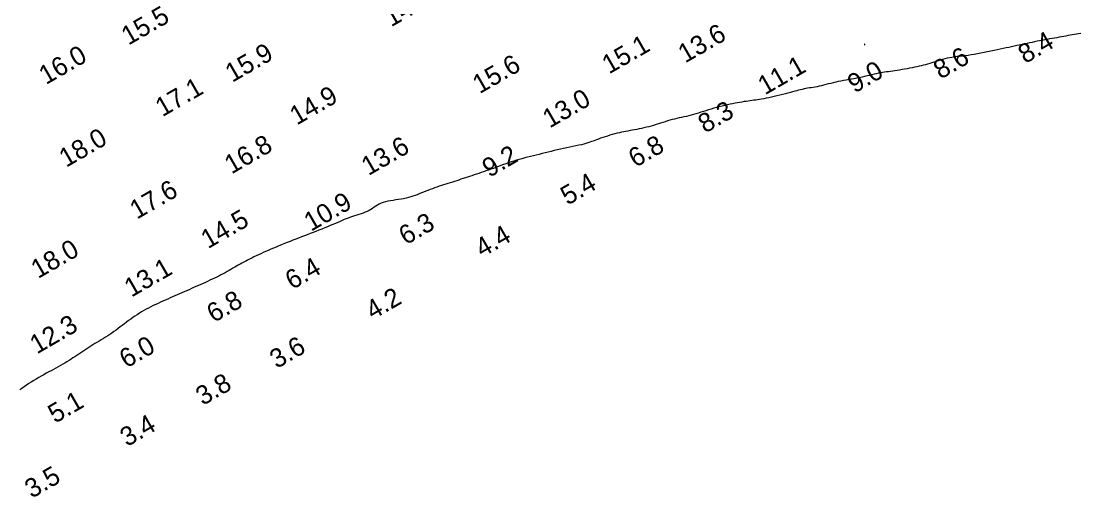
# Model space of a CAD drawing. Extents: x 3024098 to 3056816, y 418252 to 509144.
# Drawn here: x 3024394.8 to 3024674.8, y 428136.9 to 428262.9 of the extents above; entities that cross this region are included whole.
import ezdxf

# ---------------------------------------------------------------- set-up
doc = ezdxf.new("R2010")
doc.units = 0
doc.layers.add('V-CHAN-CONT-EL10', color=7, linetype='Continuous')
doc.layers.add('V-TOPO-SOUN-0911', color=7, linetype='Continuous')

msp = doc.modelspace()

# ---------------------------------------------------------------- linework, layer by layer
at = {"layer": 'V-CHAN-CONT-EL10'}
msp.add_lwpolyline([(3024675.31, 428259.67), (3024674.75, 428259.58), (3024674.2, 428259.49), (3024673.64, 428259.4), (3024673.08, 428259.3), (3024672.52, 428259.2), (3024671.96, 428259.09), (3024671.38, 428258.99), (3024670.8, 428258.88), (3024670.21, 428258.77), (3024669.6, 428258.66), (3024668.99, 428258.54), (3024668.36, 428258.43), (3024667.73, 428258.32), (3024667.08, 428258.2), (3024666.43, 428258.08), (3024665.77, 428257.96), (3024665.11, 428257.84), (3024664.44, 428257.71), (3024663.78, 428257.58), (3024663.11, 428257.45), (3024662.44, 428257.31), (3024661.77, 428257.17), (3024661.09, 428257.03), (3024660.41, 428256.89), (3024659.73, 428256.75), (3024659.05, 428256.6), (3024658.37, 428256.45), (3024657.68, 428256.3), (3024656.97, 428256.15), (3024656.26, 428255.99), (3024655.53, 428255.84), (3024654.78, 428255.67), (3024654, 428255.5), (3024653.19, 428255.33), (3024652.36, 428255.15), (3024651.5, 428254.96), (3024650.63, 428254.78), (3024649.75, 428254.59), (3024648.87, 428254.42), (3024647.99, 428254.26), (3024647.14, 428254.11), (3024646.3, 428253.98), (3024645.5, 428253.87), (3024644.72, 428253.77), (3024643.98, 428253.68), (3024643.25, 428253.6), (3024642.56, 428253.52), (3024641.88, 428253.44), (3024641.22, 428253.34), (3024640.58, 428253.22), (3024639.95, 428253.08), (3024639.34, 428252.93), (3024638.74, 428252.76), (3024638.15, 428252.58), (3024637.57, 428252.39), (3024637, 428252.21), (3024636.44, 428252.02), (3024635.88, 428251.85), (3024635.33, 428251.68), (3024634.77, 428251.53), (3024634.22, 428251.38), (3024633.66, 428251.25), (3024633.09, 428251.11), (3024632.51, 428250.98), (3024631.91, 428250.85), (3024631.29, 428250.73), (3024630.66, 428250.6), (3024630, 428250.47), (3024629.34, 428250.34), (3024628.68, 428250.22), (3024628.01, 428250.1), (3024627.36, 428249.98), (3024626.73, 428249.88), (3024626.12, 428249.78), (3024625.53, 428249.7), (3024624.97, 428249.62), (3024624.43, 428249.54), (3024623.9, 428249.47), (3024623.37, 428249.4), (3024622.84, 428249.31), (3024622.31, 428249.22), (3024621.76, 428249.11), (3024621.19, 428248.99), (3024620.6, 428248.86), (3024619.99, 428248.71), (3024619.37, 428248.56), (3024618.73, 428248.4), (3024618.08, 428248.25), (3024617.41, 428248.1), (3024616.73, 428247.95), (3024616.04, 428247.82), (3024615.35, 428247.69), (3024614.64, 428247.57), (3024613.93, 428247.45), (3024613.22, 428247.33), (3024612.52, 428247.2), (3024611.82, 428247.07), (3024611.12, 428246.93), (3024610.44, 428246.77), (3024609.77, 428246.61), (3024609.12, 428246.45), (3024608.47, 428246.28), (3024607.85, 428246.11), (3024607.24, 428245.96), (3024606.65, 428245.81), (3024606.08, 428245.68), (3024605.52, 428245.56), (3024604.99, 428245.46), (3024604.48, 428245.37), (3024603.98, 428245.29), (3024603.48, 428245.22), (3024603, 428245.14), (3024602.53, 428245.05), (3024602.05, 428244.96), (3024601.58, 428244.86), (3024601.11, 428244.75), (3024600.62, 428244.62), (3024600.11, 428244.49), (3024599.58, 428244.34), (3024599.03, 428244.19), (3024598.43, 428244.03), (3024597.79, 428243.86), (3024597.11, 428243.68), (3024596.39, 428243.5), (3024595.65, 428243.32), (3024594.89, 428243.14), (3024594.14, 428242.96), (3024593.4, 428242.8), (3024592.69, 428242.65), (3024592.02, 428242.51), (3024591.39, 428242.39), (3024590.81, 428242.29), (3024590.27, 428242.2), (3024589.75, 428242.12), (3024589.25, 428242.04), (3024588.76, 428241.98), (3024588.27, 428241.91), (3024587.77, 428241.84), (3024587.26, 428241.76), (3024586.73, 428241.68), (3024586.19, 428241.6), (3024585.62, 428241.5), (3024585.03, 428241.4), (3024584.43, 428241.29), (3024583.8, 428241.17), (3024583.15, 428241.04), (3024582.47, 428240.9), (3024581.78, 428240.74), (3024581.07, 428240.58), (3024580.35, 428240.41), (3024579.62, 428240.23), (3024578.9, 428240.04), (3024578.18, 428239.84), (3024577.47, 428239.63), (3024576.77, 428239.42), (3024576.08, 428239.21), (3024575.41, 428238.99), (3024574.75, 428238.78), (3024574.09, 428238.58), (3024573.44, 428238.38), (3024572.8, 428238.19), (3024572.16, 428238.01), (3024571.52, 428237.85), (3024570.89, 428237.7), (3024570.25, 428237.56), (3024569.62, 428237.42), (3024568.99, 428237.29), (3024568.37, 428237.15), (3024567.75, 428237), (3024567.13, 428236.84), (3024566.52, 428236.67), (3024565.91, 428236.49), (3024565.31, 428236.3), (3024564.7, 428236.1), (3024564.09, 428235.91), (3024563.48, 428235.71), (3024562.86, 428235.51), (3024562.23, 428235.32), (3024561.59, 428235.14), (3024560.95, 428234.97), (3024560.31, 428234.81), (3024559.66, 428234.66), (3024559.02, 428234.52), (3024558.39, 428234.38), (3024557.77, 428234.25), (3024557.17, 428234.14), (3024556.58, 428234.03), (3024556, 428233.92), (3024555.44, 428233.82), (3024554.87, 428233.72), (3024554.31, 428233.61), (3024553.73, 428233.49), (3024553.15, 428233.36), (3024552.54, 428233.22), (3024551.92, 428233.06), (3024551.28, 428232.88), (3024550.64, 428232.7), (3024550, 428232.5), (3024549.37, 428232.3), (3024548.77, 428232.1), (3024548.19, 428231.91), (3024547.65, 428231.71), (3024547.14, 428231.53), (3024546.67, 428231.35), (3024546.22, 428231.18), (3024545.77, 428231.01), (3024545.31, 428230.85), (3024544.83, 428230.69), (3024544.31, 428230.53), (3024543.73, 428230.37), (3024543.09, 428230.21), (3024542.4, 428230.05), (3024541.65, 428229.89), (3024540.87, 428229.72), (3024540.06, 428229.55), (3024539.23, 428229.37), (3024538.4, 428229.2), (3024537.56, 428229.01), (3024536.73, 428228.82), (3024535.91, 428228.63), (3024535.09, 428228.43), (3024534.29, 428228.24), (3024533.49, 428228.04), (3024532.7, 428227.84), (3024531.92, 428227.64), (3024531.14, 428227.45), (3024530.38, 428227.26), (3024529.61, 428227.07), (3024528.86, 428226.88), (3024528.11, 428226.69), (3024527.37, 428226.49), (3024526.64, 428226.29), (3024525.92, 428226.08), (3024525.21, 428225.87), (3024524.51, 428225.64), (3024523.82, 428225.41), (3024523.14, 428225.17), (3024522.46, 428224.92), (3024521.79, 428224.67), (3024521.13, 428224.42), (3024520.47, 428224.18), (3024519.81, 428223.94), (3024519.15, 428223.7), (3024518.49, 428223.47), (3024517.83, 428223.25), (3024517.19, 428223.03), (3024516.54, 428222.81), (3024515.91, 428222.6), (3024515.29, 428222.4), (3024514.68, 428222.19), (3024514.08, 428221.99), (3024513.5, 428221.79), (3024512.92, 428221.6), (3024512.35, 428221.4), (3024511.79, 428221.21), (3024511.22, 428221.03), (3024510.66, 428220.84), (3024510.09, 428220.66), (3024509.52, 428220.48), (3024508.95, 428220.3), (3024508.37, 428220.12), (3024507.78, 428219.94), (3024507.2, 428219.76), (3024506.61, 428219.57), (3024506.02, 428219.38), (3024505.42, 428219.18), (3024504.83, 428218.98), (3024504.23, 428218.76), (3024503.64, 428218.54), (3024503.05, 428218.32), (3024502.46, 428218.09), (3024501.88, 428217.86), (3024501.3, 428217.64), (3024500.73, 428217.41), (3024500.17, 428217.18), (3024499.61, 428216.96), (3024499.05, 428216.75), (3024498.48, 428216.55), (3024497.9, 428216.36), (3024497.31, 428216.18), (3024496.69, 428216.02), (3024496.04, 428215.88), (3024495.37, 428215.76), (3024494.67, 428215.66), (3024493.96, 428215.56), (3024493.25, 428215.46), (3024492.55, 428215.35), (3024491.88, 428215.23), (3024491.23, 428215.08), (3024490.64, 428214.91), (3024490.09, 428214.69), (3024489.59, 428214.45), (3024489.12, 428214.18), (3024488.67, 428213.9), (3024488.23, 428213.62), (3024487.8, 428213.33), (3024487.35, 428213.05), (3024486.88, 428212.79), (3024486.38, 428212.54), (3024485.86, 428212.32), (3024485.31, 428212.11), (3024484.75, 428211.92), (3024484.18, 428211.73), (3024483.61, 428211.55), (3024483.04, 428211.37), (3024482.48, 428211.18), (3024481.93, 428210.98), (3024481.39, 428210.78), (3024480.85, 428210.57), (3024480.31, 428210.35), (3024479.76, 428210.12), (3024479.19, 428209.87), (3024478.59, 428209.62), (3024477.96, 428209.35), (3024477.3, 428209.07), (3024476.61, 428208.78), (3024475.88, 428208.48), (3024475.14, 428208.18), (3024474.38, 428207.87), (3024473.6, 428207.56), (3024472.83, 428207.25), (3024472.05, 428206.95), (3024471.28, 428206.64), (3024470.51, 428206.34), (3024469.75, 428206.05), (3024468.98, 428205.76), (3024468.23, 428205.47), (3024467.48, 428205.17), (3024466.72, 428204.88), (3024465.97, 428204.59), (3024465.23, 428204.3), (3024464.48, 428204), (3024463.74, 428203.7), (3024463.01, 428203.4), (3024462.28, 428203.1), (3024461.57, 428202.8), (3024460.87, 428202.51), (3024460.18, 428202.21), (3024459.5, 428201.91), (3024458.85, 428201.62), (3024458.2, 428201.32), (3024457.58, 428201.03), (3024456.97, 428200.75), (3024456.39, 428200.46), (3024455.82, 428200.18), (3024455.27, 428199.91), (3024454.74, 428199.63), (3024454.22, 428199.36), (3024453.72, 428199.1), (3024453.23, 428198.83), (3024452.75, 428198.56), (3024452.27, 428198.29), (3024451.79, 428198.02), (3024451.3, 428197.74), (3024450.81, 428197.46), (3024450.31, 428197.18), (3024449.81, 428196.89), (3024449.29, 428196.6), (3024448.77, 428196.3), (3024448.23, 428196.01), (3024447.68, 428195.72), (3024447.12, 428195.42), (3024446.55, 428195.13), (3024445.96, 428194.85), (3024445.37, 428194.56), (3024444.76, 428194.28), (3024444.15, 428194), (3024443.54, 428193.72), (3024442.92, 428193.44), (3024442.3, 428193.16), (3024441.68, 428192.89), (3024441.06, 428192.62), (3024440.44, 428192.35), (3024439.83, 428192.08), (3024439.21, 428191.8), (3024438.58, 428191.53), (3024437.96, 428191.26), (3024437.34, 428190.99), (3024436.72, 428190.71), (3024436.09, 428190.44), (3024435.46, 428190.16), (3024434.84, 428189.88), (3024434.21, 428189.6), (3024433.58, 428189.32), (3024432.94, 428189.03), (3024432.31, 428188.75), (3024431.67, 428188.46), (3024431.03, 428188.17), (3024430.39, 428187.87), (3024429.75, 428187.57), (3024429.12, 428187.26), (3024428.49, 428186.94), (3024427.87, 428186.61), (3024427.26, 428186.27), (3024426.66, 428185.92), (3024426.06, 428185.55), (3024425.48, 428185.18), (3024424.9, 428184.79), (3024424.33, 428184.4), (3024423.77, 428184), (3024423.21, 428183.6), (3024422.65, 428183.18), (3024422.1, 428182.77), (3024421.55, 428182.35), (3024421, 428181.93), (3024420.45, 428181.52), (3024419.9, 428181.1), (3024419.35, 428180.7), (3024418.8, 428180.31), (3024418.24, 428179.93), (3024417.68, 428179.56), (3024417.11, 428179.2), (3024416.54, 428178.86), (3024415.97, 428178.52), (3024415.41, 428178.18), (3024414.84, 428177.85), (3024414.29, 428177.52), (3024413.73, 428177.18), (3024413.19, 428176.84), (3024412.65, 428176.49), (3024412.12, 428176.14), (3024411.6, 428175.79), (3024411.08, 428175.44), (3024410.56, 428175.09), (3024410.04, 428174.74), (3024409.53, 428174.39), (3024409.01, 428174.05), (3024408.49, 428173.71), (3024407.97, 428173.37), (3024407.44, 428173.03), (3024406.9, 428172.7), (3024406.35, 428172.37), (3024405.78, 428172.04), (3024405.2, 428171.7), (3024404.6, 428171.37), (3024403.98, 428171.04), (3024403.35, 428170.7), (3024402.71, 428170.35), (3024402.06, 428170), (3024401.4, 428169.65), (3024400.74, 428169.28), (3024400.07, 428168.91), (3024399.41, 428168.52), (3024398.75, 428168.13), (3024398.09, 428167.73), (3024397.44, 428167.32), (3024396.8, 428166.91), (3024396.17, 428166.5), (3024395.56, 428166.09), (3024394.96, 428165.67), (3024394.38, 428165.26)], dxfattribs=at)
msp.add_lwpolyline([(3024618.05, 428256.73), (3024618.06, 428256.72), (3024618.06, 428256.71), (3024618.07, 428256.7), (3024618.08, 428256.69), (3024618.08, 428256.68), (3024618.09, 428256.68), (3024618.1, 428256.67), (3024618.1, 428256.67), (3024618.11, 428256.67), (3024618.12, 428256.68), (3024618.12, 428256.68), (3024618.13, 428256.69), (3024618.13, 428256.7), (3024618.14, 428256.71), (3024618.14, 428256.72), (3024618.14, 428256.72), (3024618.15, 428256.73), (3024618.15, 428256.74), (3024618.15, 428256.75), (3024618.15, 428256.75), (3024618.15, 428256.76), (3024618.15, 428256.76), (3024618.14, 428256.77), (3024618.14, 428256.78), (3024618.14, 428256.78), (3024618.13, 428256.78), (3024618.13, 428256.79), (3024618.12, 428256.79), (3024618.12, 428256.79), (3024618.12, 428256.8), (3024618.11, 428256.8), (3024618.11, 428256.8), (3024618.1, 428256.8), (3024618.1, 428256.8), (3024618.09, 428256.8), (3024618.09, 428256.79), (3024618.09, 428256.79), (3024618.08, 428256.79), (3024618.08, 428256.79), (3024618.07, 428256.78), (3024618.07, 428256.78), (3024618.06, 428256.78), (3024618.06, 428256.77), (3024618.05, 428256.77), (3024618.05, 428256.76), (3024618.05, 428256.75), (3024618.05, 428256.74)], close=True, dxfattribs=at)

# ---------------------------------------------------------------- texts
at = {"layer": 'V-TOPO-SOUN-0911'}
for s, p in [('14.9 ', (3024492.72, 428261.27)), ('15.5 ', (3024423.16, 428256.42)), ('13.6 ', (3024570.57, 428251.7)), ('15.1 ', (3024550.41, 428248.79)), ('8.4', (3024660.6, 428251.54)), ('16.0 ', (3024401.33, 428245.98)), ('15.9 ', (3024450.66, 428246.58)), ('8.6', (3024638.19, 428247.41)), ('15.6 ', (3024516.15, 428243.56)), ('11.1 ', (3024591.69, 428243.24)), ('9.0', (3024615.44, 428243.73)), ('17.1 ', (3024432.17, 428237.47)), ('14.9 ', (3024467.75, 428235.26)), ('13.0 ', (3024534.7, 428234.47)), ('8.3', (3024575.86, 428233.13)), ('18.0 ', (3024406.68, 428224.07)), ('16.8 ', (3024450.46, 428222.3)), ('13.6 ', (3024486.72, 428221.88)), ('6.8', (3024557.42, 428224.04)), ('9.2', (3024518.71, 428221.39)), ('5.4', (3024539.44, 428214.04)), ('17.6 ', (3024425.4, 428210.33)), ('10.9 ', (3024471.5, 428207.11)), ('14.5 ', (3024444.22, 428202.51)), ('6.3', (3024496.63, 428203.51)), ('4.4', (3024516.84, 428200.22)), ('18.0 ', (3024399.24, 428194.61)), ('13.1 ', (3024423.94, 428189.67)), ('6.4', (3024466.54, 428191.69)), ('6.8', (3024445.77, 428182.93)), ('4.2', (3024487.87, 428183.72)), ('12.3 ', (3024398.92, 428174.63)), ('6.0', (3024422.63, 428170.89)), ('3.6', (3024462.44, 428170.77)), ('3.8', (3024442.85, 428160.99)), ('5.1', (3024403.73, 428156.28)), ('3.4', (3024422.81, 428150.09)), ('3.5', (3024397.57, 428136.41))]:
    msp.add_text(s, height=5, rotation=30, dxfattribs=at).set_placement(p)

doc.saveas('drawing.dxf')
